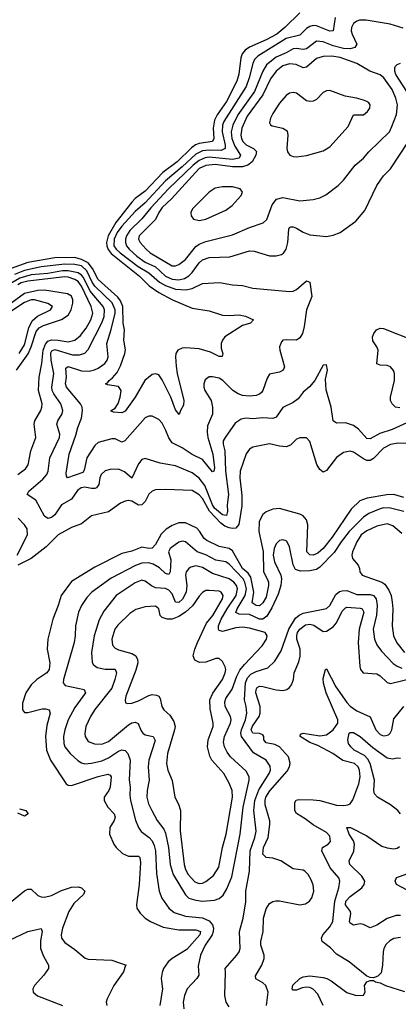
# Model space of a CAD drawing. Header units: inches. Extents: x 884549 to 1028252, y 526810 to 653624.
# Tile 287 of 656: x 932221 to 934478, y 601817 to 607676. Entities that reach past the tile are written whole.
import ezdxf

# ---------------------------------------------------------------- set-up
doc = ezdxf.new("R2010")
doc.units = ezdxf.units.IN
doc.header["$MEASUREMENT"] = 0
doc.layers.add('A9630', color=7, linetype='Continuous')

msp = doc.modelspace()

# ---------------------------------------------------------------- linework, layer by layer
at = {"layer": 'A9630', "color": 5}
for points, elevation in [([(933890, 607717.2), (933802, 607630), (933752.9, 607590), (933690, 607556.6), (933590, 607512.9), (933564.4, 607495.6), (933546.6, 607473.4), (933538.2, 607450), (933527.6, 607352.4), (933514.4, 607310), (933453.7, 607190), (933398.8, 607110), (933382.2, 607077.8), (933374.7, 607030), (933379.2, 606970), (933370, 606950.6), (933290, 606939.7), (933269, 606931), (933245.9, 606914.1), (933159.7, 606830), (933073.4, 606766.6), (932970, 606655.8), (932910, 606612.2), (932890, 606589.6), (932794.9, 606470), (932747.7, 606390), (932738.2, 606350), (932740.1, 606330), (932748.6, 606308.6), (932765.8, 606285.8), (932935.7, 606150), (932993.1, 606093.1), (933050, 606052.4), (933132.7, 606010), (933250, 605960.1), (933350, 605944.8), (933430, 605918.2), (933470, 605915.2), (933530, 605919.1), (933567.2, 605912.8), (933614.4, 605890), (933597.3, 605870), (933550, 605856.1), (933443.2, 605790), (933429.4, 605770), (933422.6, 605750), (933422, 605722), (933432.1, 605687.9), (933428, 605672), (933410, 605671.2), (933357.4, 605697.4), (933290, 605717.9), (933210, 605724.5), (933190, 605722), (933164.7, 605710), (933151.9, 605690), (933149.5, 605670.5), (933154, 605614), (933160.2, 605570), (933199.5, 605410), (933196.6, 605383.4), (933178.9, 605350), (933172.6, 605327.4), (933150, 605354), (933121.3, 605430), (933070, 605534), (933050, 605562.7), (933030, 605569.8), (933010, 605564.5), (932967.3, 605530), (932908.7, 605430), (932850, 605347.6), (932830, 605336.5), (932780.1, 605340.1), (932766.6, 605346.6), (932766, 605350), (932790, 605364.9), (932808, 605392), (932820.7, 605430), (932825.1, 605470), (932810, 605493.3), (932744, 605504), (932733.2, 605510), (932745.1, 605514.9), (932754.3, 605530), (932775, 605545), (932802.3, 605577.7), (932822.6, 605617.4), (932848.5, 605690), (932851.6, 605711.6), (932841.7, 605770), (932846.6, 605830), (932838.2, 605870), (932835.2, 605970), (932822.5, 606002.5), (932805.5, 606025.5), (932690, 606131), (932655.9, 606195.9), (932629.2, 606229.2), (932590, 606250.3), (932550, 606261.6), (932430, 606260.1), (932270, 606231.6), (932170, 606195.9)], 2120), ([(934100.4, 607690), (934089.2, 607610.8), (934070, 607608.3), (933990, 607639.7), (933970, 607641.3), (933950, 607636.7), (933930, 607624.3), (933890, 607583.6), (933810, 607563.7), (933641.1, 607458.9), (933621.4, 607438.6), (933610, 607416.4), (933589.4, 607330), (933570, 607278.5), (933437.6, 607070), (933430.8, 607049.2), (933427.7, 607010), (933446.2, 606930), (933445.2, 606910), (933422.7, 606897.3), (933350, 606899.9), (933310, 606895.9), (933270, 606876.1), (933190, 606801.5), (933090, 606718.4), (932970, 606587.3), (932910, 606534.3), (932830, 606448.7), (932802.7, 606410), (932784.6, 606370), (932783.3, 606330), (932796.1, 606310), (932819.2, 606290), (932928.3, 606208.3), (932990.1, 606170), (933054.6, 606114.6), (933090, 606095.3), (933150, 606073.1), (933211.5, 606068.5), (933250, 606076.9), (933310, 606107.2), (933411.6, 606111.6), (933490, 606098.5), (933550, 606095), (933610, 606079.7), (933830, 606059), (933850, 606061.1), (933870, 606070.3), (933930, 606122), (933950, 606114.8), (933962.4, 606030), (933931, 605950), (933916.6, 605850), (933906.3, 605810), (933890, 605782.3), (933870.1, 605769.9), (933808.5, 605771.5), (933790, 605768.4), (933781.2, 605758.8), (933770.2, 605730), (933770.8, 605710), (933798.5, 605610), (933792, 605590), (933770, 605579.2), (933710, 605567.6), (933696.1, 605543.9), (933670.8, 605470), (933661.7, 605458.3), (933650, 605448), (933630, 605440.2), (933590, 605436.1), (933550, 605439.5), (933523.1, 605450), (933492.1, 605470), (933432, 605530), (933410, 605542.5), (933370, 605551.8), (933350, 605550.9), (933326.6, 605533.4), (933319.1, 605510), (933318.6, 605490), (933324.2, 605470), (933361.4, 605410), (933371.2, 605371.2), (933370, 605329.4), (933341.4, 605258.6), (933337.8, 605222.2), (933341.5, 605190), (933371.4, 605090), (933381.9, 605010), (933377.6, 604990), (933370, 604986.2), (933310, 605058.4), (933250, 605089.9), (933190, 605128.4), (933130, 605157.8), (933110, 605188.3), (933092.7, 605232.7), (933070, 605274.6), (933050, 605297.7), (933010, 605317.4), (932990, 605316.5), (932970, 605307.7), (932848.5, 605170), (932830, 605162.4), (932790, 605181.6), (932770, 605182), (932690, 605160.3), (932670, 605143.5), (932621, 605070), (932605.1, 604994.9), (932597.4, 604982.6), (932506.6, 604950), (932500.3, 604960.3), (932498.5, 604978.5), (932515.7, 605090), (932556.4, 605203.6), (932567.1, 605250), (932590, 605305.3), (932595.5, 605350), (932593, 605370), (932584.2, 605390), (932499.5, 605490), (932495.3, 605510), (932500.8, 605550), (932497.3, 605602.7), (932510, 605612.1), (932590, 605587.6), (932634.7, 605585.3), (932668, 605592), (932690, 605602.1), (932727.8, 605630), (932742.1, 605650), (932748.6, 605670), (932740.6, 605750), (932767, 605833), (932789.4, 605930), (932789.4, 605950), (932772.2, 605992.2), (932669.7, 606089.7), (932653.7, 606113.7), (932621.3, 606181.3), (932590, 606210.8), (932550, 606220.1), (932490, 606220.9), (932350, 606205), (932250, 606184.9), (932190, 606160.8)], 2140), ([(934505.4, 607625.4), (934429.6, 607650), (934286, 607674), (934246.2, 607673.8), (934230, 607668.2), (934210, 607653.5), (934198.4, 607630), (934196.4, 607610), (934201.6, 607590), (934230.2, 607530), (934218, 607510), (934190, 607503.8), (934150, 607505.9), (934090, 607520.4), (934030, 607543.8), (933990, 607549.2), (933930, 607503.6), (933910, 607499.6), (933870, 607505.3), (933850, 607503), (933810, 607478.5), (933750, 607453.1), (933692.7, 607407.3), (933669.8, 607370.2), (933620.7, 607250), (933521.3, 607110), (933490.7, 607049.3), (933482.2, 607010), (933486.1, 606970), (933503.6, 606923.6), (933537.7, 606870), (933528.3, 606851.7), (933490, 606845.3), (933350, 606857.9), (933326, 606854), (933290, 606838.5), (933254.2, 606810), (933107.7, 606670), (933003.1, 606556.9), (932950, 606490.7), (932878.5, 606421.5), (932858, 606390), (932851.5, 606370), (932851.2, 606350), (932858.7, 606330), (932873.8, 606310), (932918.9, 606270), (932970, 606234.2), (933030, 606205.4), (933090, 606149.4), (933130, 606131.5), (933170, 606128.2), (933202.9, 606137.1), (933230, 606152.7), (933250, 606172.1), (933290, 606230.1), (933310, 606247.4), (933350, 606260.9), (933474.3, 606265.7), (933590, 606301.2), (933618.7, 606298.7), (933710, 606272), (933750, 606270.2), (933781.5, 606278.5), (933793.7, 606286.3), (933810, 606310.5), (933818.3, 606350), (933824.8, 606430), (933830, 606440.4), (933837.1, 606442.9), (933850, 606444.4), (933870, 606436.2), (933910, 606412.3), (933950, 606396.1), (934050, 606386.7), (934090, 606394.4), (934130, 606410.4), (934223.3, 606476.7), (934278.8, 606541.2), (934349.9, 606690.1), (934390, 606746.4), (934430, 606788.5), (934533.5, 606946.5)], 2160), ([(934528.6, 607250), (934462.8, 607350), (934456.2, 607370), (934456, 607390), (934460.6, 607399.4), (934470, 607410.7), (934490, 607417.2)], 2160), ([(934550, 605288), (934441.7, 605238.3), (934366.5, 605213.5), (934310, 605182.7), (934290, 605183.7), (934240, 605240), (934210, 605262.2), (934162.2, 605277.8), (934110, 605275.1), (934090, 605289.3), (934076.5, 605370), (934047.2, 605472.8), (934043.7, 605536.3), (934054.7, 605590), (934050, 605622), (934030, 605621.2), (933980.3, 605530), (933947.5, 605492.5), (933910, 605459.2), (933880.4, 605419.6), (933850, 605398.6), (933790, 605368.5), (933749.5, 605310.5), (933730, 605302.8), (933670, 605307), (933610, 605302.1), (933570, 605304.5), (933540.5, 605299.5), (933504.9, 605275.1), (933445.1, 605190), (933434.6, 605170), (933433, 605150), (933442.8, 605110), (933447.6, 604990), (933465, 604850), (933457.5, 604790), (933460.4, 604750), (933453.6, 604726.4), (933430, 604729.9), (933382.2, 604770), (933369.4, 604790), (933324.5, 604904.5), (933290, 604948.5), (933250, 604980.1), (933150, 605021.6), (933057.8, 605037.8), (932970, 605065.3), (932950, 605059.1), (932930, 605034), (932890, 604948.6), (932846.1, 604986.1), (932810, 605001.8), (932760.2, 604999.8), (932730, 604992.6), (932706.9, 604970), (932699.3, 604950), (932693.4, 604910), (932678.2, 604890), (932670, 604886), (932650, 604886.7), (932610, 604894.8), (932587.6, 604890), (932566.2, 604873.8), (932530, 604822.8), (932470, 604789.9), (932430, 604729.9), (932410, 604714.6), (932388.2, 604708.2), (932370, 604722.4), (932317.5, 604817.5), (932266, 604850), (932275.1, 604870), (932358.7, 604941.3), (932382.4, 604970), (932390.4, 604990), (932401.1, 605070), (932459.5, 605190), (932459.9, 605210), (932442, 605270), (932449.1, 605290), (932474, 605330), (932478.3, 605350), (932467, 605390), (932424.1, 605450), (932415.8, 605470), (932413.6, 605490), (932424.1, 605570), (932408.4, 605650), (932406.9, 605693.1), (932413.7, 605706.3), (932430, 605714.6), (932537.1, 605682.9), (932578.2, 605681.8), (932610, 605692.4), (932630, 605714.4), (932710, 605872.6), (932724.8, 605910), (932727.4, 605950), (932718.4, 605970), (932641.6, 606061.6), (932601.7, 606141.7), (932590, 606156.3), (932570, 606170), (932510, 606182.8), (932477.5, 606182.5), (932390, 606166.3), (932290, 606157.4), (932221.7, 606138.3), (932174.6, 606110)], 2160), ([(932210.3, 604969.7), (932255.9, 605004.1), (932271.7, 605028.3), (932288.7, 605110), (932317.2, 605190), (932308.3, 605270), (932311.6, 605290), (932347.2, 605350), (932353.9, 605370), (932354.4, 605390), (932333.5, 605470), (932337, 605550), (932354.2, 605630), (932361.7, 605710), (932374.4, 605745.6), (932390, 605763.1), (932410, 605770.6), (932449.8, 605769.8), (932510, 605758.6), (932550.8, 605769.2), (932583.2, 605796.8), (932618.4, 605841.6), (932645.7, 605890), (932656.8, 605930), (932647, 605970), (932590.2, 606090.2), (932570, 606117.7), (932550, 606131.1), (932510, 606144.9), (932490, 606146.2), (932270, 606121.4), (932230, 606110.4), (932210, 606099.2)], 2180), ([(932202.7, 605590), (932271.2, 605688.8), (932289.6, 605730), (932319.6, 605820.4), (932337.6, 605842.4), (932362.6, 605857.4), (932470, 605892.8), (932510, 605917.5), (932528.8, 605950), (932538.3, 605990), (932538.4, 606010), (932530, 606031.4), (932505.5, 606045.5), (932370, 606066.6), (932330, 606065.8), (932250, 606047.6), (932116.2, 605950)], 2220), ([(932218.9, 605690), (932250, 605741.3), (932276.6, 605843.4), (932294.9, 605885.1), (932328.2, 605911.8), (932406, 605950), (932416.9, 605970), (932388.5, 605988.5), (932310, 606009.4), (932290, 606009.1), (932250, 605992.6), (932150, 605927.5)], 2240), ([(934486.8, 605366.8), (934461.2, 605370), (934440.9, 605390), (934431.8, 605410), (934431.3, 605430), (934454.3, 605530), (934454.7, 605570), (934449.7, 605589.7), (934430, 605611.1), (934410, 605618), (934370, 605619.7), (934348.5, 605628.5), (934357.2, 605710), (934349.7, 605730), (934326.1, 605766.1), (934323.2, 605790), (934330.8, 605810), (934348.4, 605831.6), (934370, 605839.8), (934390, 605838.8), (934570, 605766.7)], 2140), ([(934530, 605154.3), (934476.4, 605156.4), (934430, 605149.3), (934390, 605126.4), (934330, 605064.7), (934310, 605053.3), (934290, 605053.2), (934270, 605063), (934210, 605103.7), (934190, 605109), (934150, 605101.8), (934110, 605071.4), (934050, 604993.1), (934030, 604984.8), (934010, 605000.4), (933992.6, 605030), (933950, 605167.3), (933930, 605188), (933890, 605188.3), (933870, 605180.5), (933834.7, 605145.3), (933810, 605134.6), (933770, 605138.1), (933710, 605152.7), (933610, 605132.1), (933590, 605121.5), (933570, 605092.6), (933535.1, 604990), (933534.1, 604950), (933545.2, 604845.2), (933544.1, 604784.1), (933526.7, 604673.3), (933509.4, 604650.6), (933490, 604648.1), (933470, 604653.2), (933443.1, 604663.1), (933419.4, 604679.4), (933351.9, 604751.9), (933310, 604826.3), (933290, 604849.9), (933250, 604874.6), (933090, 604881.6), (933030, 604877.8), (933010, 604870.7), (932990, 604852.7), (932968.8, 604810), (932950, 604789.9), (932930, 604787.3), (932890, 604810.6), (932870, 604814.5), (932850, 604811.6), (932821.3, 604798.7), (932750, 604747.3), (932650, 604724.8), (932590, 604676.5), (932530, 604654), (932450, 604611.6), (932379.7, 604540.3), (932290, 604469.1), (932210, 604429.8)], 2180), ([(934510, 604833.8), (934450, 604850.9), (934409.3, 604849.3), (934290.9, 604829.1), (934247.2, 604812.8), (934196.7, 604763.3), (934082.5, 604597.5), (934028.8, 604530), (933997.5, 604502.5), (933970, 604490.6), (933950, 604491.2), (933932.6, 604510), (933937.6, 604670), (933930, 604699.8), (933910, 604723.1), (933890, 604733.5), (933770, 604767.8), (933730, 604763.7), (933690, 604747), (933670, 604732.2), (933648.4, 604690), (933645.5, 604630), (933671.6, 604511.6), (933674, 604390), (933696.3, 604350), (933703.3, 604330), (933704.1, 604310), (933690, 604240.3), (933670, 604206.1), (933650, 604188.1), (933630, 604190.8), (933607, 604207), (933616.3, 604270), (933599.3, 604359.3), (933582.2, 604382.2), (933548.8, 604410), (933490, 604515), (933470, 604529.9), (933410, 604540.5), (933336.3, 604576.3), (933320.7, 604590), (933293.1, 604633.1), (933276.3, 604650), (933210, 604682.7), (933170, 604682.9), (933130, 604667.1), (933094.4, 604645.6), (933064.9, 604615.1), (933030, 604554.2), (933010, 604531.9), (932990, 604529.9), (932950, 604537.5), (932890, 604514.5), (932830, 604499), (932670, 604419.1), (932530, 604332.9), (932468.7, 604250), (932450.9, 604190), (932419, 604110), (932388.7, 603990), (932384.2, 603930), (932402, 603850), (932396.1, 603810), (932383, 603790), (932324.2, 603750), (932290, 603718.6), (932258.6, 603670), (932238.8, 603610), (932237.7, 603570), (932250, 603553.7), (932270, 603554.2), (932354.7, 603574.7), (932376, 603576), (932397.4, 603570), (932402.3, 603550), (932383, 603477), (932374.6, 603410), (932380.6, 603330), (932404.8, 603270), (932498.3, 603130), (932510, 603121.6), (932530, 603118.7), (932690, 603172.9), (932747.4, 603187.4), (932760.7, 603180.7), (932766.7, 603170), (932760.4, 603110), (932752.1, 603090), (932725, 603050), (932724.2, 603030), (932746.3, 602990), (932784.6, 602950), (932790.1, 602930), (932784, 602910), (932757.7, 602870), (932755.9, 602830), (932782.7, 602770), (932796.9, 602750), (932834.5, 602714.5), (932870, 602698.8), (932930, 602699.3), (932937.3, 602690), (932941.6, 602661.6), (932932.5, 602530), (932916.5, 602410), (932920.2, 602390), (932939.3, 602359.3), (932968.9, 602330), (933000.3, 602310), (933075.7, 602275.7), (933170, 602259.5), (933270, 602260.2), (933298.6, 602250), (933295.3, 602230), (933217.1, 602142.9), (933130.2, 602090), (933107.1, 602070), (933079.1, 602030), (933070, 602006.6), (933064, 601970), (933072.7, 601910), (933056.8, 601810)], 2220), ([(934510, 604749), (934430, 604768.7), (934390, 604771.3), (934370, 604766.3), (934302.5, 604737.5), (934270, 604715.9), (934185.1, 604630), (934137, 604570), (934094.5, 604505.5), (934010, 604417.8), (933990, 604405.2), (933950, 604396.7), (933894.8, 604394.8), (933865.6, 604405.6), (933851.4, 604431.4), (933830, 604539.5), (933814.8, 604570), (933810, 604575.4), (933790, 604581), (933770, 604576.8), (933761.7, 604570), (933750, 604558.3), (933736.8, 604530), (933731.3, 604490), (933740.6, 604450), (933777.1, 604370), (933781.7, 604350), (933777.9, 604310), (933761.7, 604258.3), (933724.2, 604175.8), (933693.9, 604126.1), (933670, 604109.7), (933650, 604109.2), (933590, 604137.1), (933530, 604139.5), (933509.6, 604149.6), (933516.3, 604170), (933564, 604250), (933572.3, 604290), (933562.3, 604330), (933552.1, 604350), (933470, 604435.8), (933450, 604449.4), (933390, 604460.8), (933330, 604491.2), (933279.3, 604510), (933210, 604568.7), (933190, 604572.9), (933170, 604567), (933117.6, 604530), (933108.2, 604510), (933121.5, 604461.5), (933117.1, 604390), (933110, 604374.7), (933090, 604380.6), (933054.5, 604414.5), (933017, 604437), (932990, 604444.9), (932950, 604442.8), (932911.3, 604428.7), (932766.3, 604353.7), (932652.1, 604270), (932621.7, 604238.3), (932589.4, 604190), (932572.1, 604150), (932554.6, 604070), (932552.8, 604010), (932545.6, 603970), (932481.6, 603750), (932479.7, 603730), (932493.4, 603713.4), (932605.5, 603690), (932614.2, 603670), (932550, 603582.9), (932510.5, 603509.5), (932490.7, 603450), (932482.9, 603410), (932483.9, 603370), (932490.9, 603350), (932522.2, 603310), (932567.4, 603267.4), (932590, 603253.9), (932610, 603248.9), (932650, 603252.2), (932710, 603266.2), (932750, 603284.2), (932810, 603324.3), (932830, 603331.6), (932850, 603327.1), (932866.4, 603310), (932878.9, 603270), (932873.9, 603153.9), (932880.1, 603110), (932878.1, 603061.9), (932882, 603030), (932912.2, 602912.2), (932929, 602869), (932946.2, 602846.2), (932993.9, 602810), (933010.1, 602790), (933022.1, 602762.1), (933029.7, 602729.7), (933036.3, 602596.3), (933052.6, 602490), (933067.8, 602447.8), (933109.2, 602389.2), (933142.5, 602362.5), (933210, 602340.7), (933311.6, 602331.6), (933350, 602314.2), (933370.1, 602290), (933375.5, 602270), (933374.7, 602250), (933367.5, 602230), (933325.7, 602170), (933299.7, 602110), (933284.4, 602044.4), (933288.9, 601990), (933276.5, 601970), (933220.2, 601910), (933204, 601870), (933195.3, 601830), (933199.3, 601790)], 2240), ([(932206.6, 604490), (932268.1, 604610), (932266, 604646), (932250, 604669.6), (932211.5, 604710)], 2180), ([(934498.2, 604618.2), (934445.4, 604665.4), (934410, 604675.5), (934350, 604661.7), (934290, 604635.7), (934256.4, 604610), (934230.5, 604570), (934203.6, 604510), (934199.6, 604490), (934204.4, 604470), (934239, 604430), (934247, 604410), (934248.2, 604390), (934262, 604370), (934379.1, 604330), (934397, 604317), (934421.5, 604281.5), (934434.2, 604250), (934441.1, 604210), (934444.6, 604170), (934441, 604070), (934449.1, 604010), (934467.8, 603967.8), (934514.7, 603910)], 2260), ([(933470, 601802.8), (933452.2, 601830), (933443.4, 601870), (933448.3, 602008.3), (933445.6, 602030), (933515, 602110), (933529, 602130), (933534.5, 602150), (933530.5, 602250), (933553.9, 602330), (933567.9, 602427.9), (933568.5, 602490), (933590.4, 602610), (933593.8, 602730), (933621.9, 602810), (933630, 602846.8), (933615.9, 602970), (933622.5, 603030), (933646.8, 603093.2), (933708.8, 603190), (933716, 603210), (933714.1, 603234.1), (933690.7, 603270), (933613.8, 603313.8), (933543.2, 603410), (933539.6, 603430), (933543.5, 603450), (933566.4, 603510), (933574.6, 603550), (933571.7, 603590), (933560.8, 603630), (933567.4, 603730), (933579.4, 603760.6), (933598.6, 603781.4), (933630, 603797.7), (933700, 603820), (933740.7, 603859.3), (933780.2, 603919.8), (933824.3, 604050), (933865, 604115), (933886.7, 604133.3), (933910, 604143.8), (934050, 604172.6), (934070, 604191.3), (934105.1, 604254.9), (934127.1, 604272.9), (934142, 604278), (934170, 604279.7), (934230, 604255.7), (934310, 604256), (934329.3, 604249.3), (934345, 604230), (934351.7, 604190), (934347.1, 604132.9), (934328.2, 604050), (934336.2, 603990), (934350, 603957.3), (934377.8, 603917.8), (934446.2, 603846.2), (934470, 603828.4), (934497.7, 603817.7)], 2240), ([(933692.3, 601810), (933701.5, 601890), (933688.9, 601928.9), (933670, 601945.3), (933627.8, 601967.8), (933625.9, 601985.9), (933663.7, 602050), (933678.2, 602090), (933677.7, 602110), (933659.1, 602170), (933658, 602190), (933671.2, 602250), (933673.4, 602330), (933690, 602386), (933710, 602417.6), (933730, 602429.2), (933747.4, 602432.6), (933770, 602432.1), (933890, 602408.3), (933925.3, 602414.7), (933949.2, 602430.8), (933962.9, 602450), (933973.3, 602490), (933969.1, 602529.1), (933958.4, 602558.4), (933939.5, 602590), (933919.8, 602610), (933910, 602615.3), (933850, 602624.2), (933777.4, 602670), (933730, 602687.6), (933690, 602691.2), (933670.6, 602710), (933675.1, 602750), (933702.5, 602810), (933712.5, 602887.5), (933710.9, 602909.1), (933684.4, 603004.4), (933683.8, 603030), (933688.9, 603050), (933712.5, 603087.5), (933815.3, 603204.7), (933828.2, 603230), (933832.7, 603252.7), (933822.3, 603290), (933770, 603349.9), (933742.6, 603362.6), (933690, 603372.7), (933675.8, 603390), (933676.7, 603410), (933670, 603420.7), (933650, 603428), (933610.3, 603430.3), (933600.9, 603450), (933608.3, 603471.7), (933647.9, 603530), (933653.9, 603550), (933653.3, 603590), (933628.9, 603670), (933629.6, 603690.4), (933636.7, 603703.3), (933649.9, 603710.1), (933670, 603708.3), (933750, 603688.4), (933790, 603684.8), (933813, 603690), (933830, 603702.7), (933840.8, 603719.2), (933852, 603750), (933857.2, 603790), (933884.1, 603855.9), (933891.9, 603888.1), (933892.3, 603930), (933873.7, 603990), (933872.3, 604010), (933877.4, 604030), (933890, 604048.7), (933925.1, 604074.9), (933950, 604079.7), (933974.1, 604074.1), (934030, 604036.1), (934050, 604036.8), (934090, 604063.1), (934110, 604087.3), (934142.9, 604157.1), (934163, 604177), (934170, 604179.9), (934250, 604175), (934261.2, 604170), (934271.3, 604150), (934243.4, 604050), (934237.6, 603970), (934248, 603828), (934253, 603810), (934268.9, 603790), (934350, 603784.1), (934370, 603771.6), (934410, 603731.6), (934430, 603726.6), (934570, 603759)], 2220), ([(934490, 602215.4), (934451.5, 602208.5), (934426.1, 602193.9), (934405.7, 602174.3), (934391.9, 602150), (934386.7, 602130), (934383.5, 602050), (934375.6, 602004.4), (934355.8, 601984.2), (934330, 601975.1), (934310, 601976), (934290, 601984), (934184, 602070), (934110, 602116.4), (934073.1, 602153.1), (934023.9, 602190), (934018.9, 602210), (934027.6, 602230), (934070, 602277.4), (934087.3, 602310), (934099.8, 602430), (934123.1, 602510), (934129.9, 602550), (934123.4, 602570), (934072, 602630), (934022.7, 602730), (934024.8, 602750), (934059.7, 602770), (934073.1, 602786.9), (934070, 602816.9), (934050, 602839), (933970, 602884.3), (933921.8, 602921.8), (933871.7, 602951.7), (933860.9, 602970), (933861, 603019), (933867.8, 603032.2), (933883.9, 603036.1), (933970, 603034.5), (934010, 603030.1), (934110, 603002.8), (934150, 602999.8), (934176.2, 603003.8), (934190, 603010.2), (934206.4, 603033.6), (934242.1, 603130), (934251.1, 603170), (934247, 603210), (934237.9, 603230), (934216.2, 603250), (934147.6, 603267.6), (934087.1, 603310), (933997.2, 603357.2), (933950, 603374.5), (933892.2, 603410), (933894.9, 603425.1), (933910, 603431.2), (934010, 603415.2), (934050, 603421.6), (934089.2, 603450), (934116.1, 603490), (934117.2, 603510), (934048.1, 603670), (934031, 603729), (934030, 603755.5), (934044, 603810), (934050, 603813.4), (934106.1, 603706.1), (934170, 603612.4), (934190, 603591.8), (934230, 603563.2), (934310, 603527.1), (934343.1, 603450), (934370, 603423.4), (934390, 603415.6), (934403.8, 603416.2), (934418.8, 603421.2), (934429.2, 603430.8), (934439.3, 603450), (934450, 603516), (934510, 603590.1)], 2180), ([(934490.9, 602950.9), (934474.4, 602970), (934430, 603004.1), (934353.3, 603050), (934335.3, 603070), (934330.6, 603090), (934335.2, 603150), (934310.4, 603250), (934296.3, 603276.3), (934276.9, 603296.9), (934214.8, 603330), (934194, 603350), (934181, 603370), (934176.4, 603390), (934184.1, 603430), (934190, 603435.2), (934210, 603435), (934250, 603411.3), (934325.8, 603345.8), (934410, 603284.4), (934442.9, 603277.1), (934470, 603283.7), (934490, 603281.7)], 2160), ([(932221, 602981), (932257.6, 602970), (932272.2, 602950), (932250, 602937.6), (932210, 602955.1)], 2180), ([(934490, 602346), (934465.6, 602345.6), (934410, 602328.6), (934350, 602288.4), (934310, 602272.6), (934270, 602292.4), (934250, 602295.1), (934210, 602287.9), (934190, 602299.6), (934186.9, 602310), (934194.7, 602354.7), (934191.6, 602370), (934163.2, 602410), (934164.3, 602430), (934190, 602458.6), (934259.8, 602510), (934274.5, 602530), (934278.2, 602550), (934259.7, 602579.7), (934188.3, 602650), (934184.8, 602670), (934212.2, 602727.8), (934216.2, 602770), (934210.6, 602790.6), (934185.2, 602830), (934169.8, 602870.2), (934193, 602870), (934290, 602819.8), (934379.2, 602759.2), (934410, 602748.4), (934450, 602743), (934470, 602747.2), (934484, 602756)], 2160), ([(934530, 602496.4), (934466, 602530), (934459.1, 602550), (934467.5, 602572.5), (934530, 602593.4)], 2140), ([(932130, 602395.9), (932250, 602492.3), (932270, 602503.2), (932290, 602503.1), (932330, 602464.9), (932350, 602457.1), (932370, 602455.5), (932410, 602463.7), (932470, 602495), (932530, 602515), (932570, 602516), (932590, 602510.2), (932610.2, 602490.2), (932601.2, 602470), (932543.8, 602416.2), (932515.2, 602370), (932477, 602270), (932468.7, 602230), (932471.5, 602210), (932490, 602184.9), (932550, 602142.3), (932611, 602091), (932630, 602085.2), (932770, 602078.9), (932856, 602050), (932851.5, 602048.5), (932840.1, 602010), (932781.8, 601930), (932742.5, 601850), (932736.8, 601830), (932740.6, 601810)], 2180), ([(932161.3, 602198.7), (932270, 602250.3), (932350, 602267.3), (932355.8, 602250), (932345, 602195), (932346.4, 602150), (932363.6, 602103.6), (932393.1, 602050), (932392.9, 602030), (932365.5, 601990), (932308.9, 601930), (932300.3, 601910), (932302.6, 601890), (932327.5, 601867.5), (932477.3, 601810)], 2160), ([(934030, 601809.5), (933997.1, 601877.1), (933970, 601907), (933950, 601916.8), (933930, 601919.6), (933904.5, 601915.5), (933870, 601901.9), (933850, 601901.2), (933844.1, 601910), (933848.9, 601931.1), (933890.6, 601970), (933910, 601980.8), (933950, 601987.1), (934030, 601977.5), (934050.8, 601970.8), (934076.7, 601956.7), (934170, 601888), (934226.8, 601870), (934270, 601870.8), (934279.6, 601890), (934275.1, 601930), (934290, 601951.3), (934310, 601958), (934330, 601958), (934342, 601950), (934370, 601944.2), (934400.7, 601930), (934513.4, 601893.4)], 2180)]:
    msp.add_lwpolyline(points, dxfattribs=dict(at, elevation=elevation))
for points, elevation in [([(934080.9, 607459.1), (934030, 607457.5), (933990, 607445.5), (933930, 607393), (933910, 607390.4), (933868.4, 607410), (933830, 607414.7), (933790, 607401.5), (933750, 607370.4), (933715.8, 607324.2), (933669.8, 607230), (933577.5, 607102.5), (933544.6, 607030), (933539.5, 606990), (933542.6, 606970), (933551.5, 606951.5), (933571, 606931), (933614.2, 606910), (933631.5, 606891.5), (933628.5, 606870), (933606.7, 606830), (933581.3, 606810), (933550, 606801.4), (933490, 606801.6), (933385.6, 606814.4), (933330, 606808.6), (933290.1, 606790), (933125, 606610), (933070, 606559), (933050.1, 606530), (933030, 606487.3), (932934.2, 606390), (932929, 606370), (932939.7, 606350), (932974.7, 606310), (932998.9, 606290), (933130, 606212.2), (933150, 606211.2), (933170, 606219.4), (933210, 606248.9), (933270, 606326.9), (933290, 606339.7), (933330, 606356.1), (933490, 606396.9), (933590, 606440.4), (933672, 606468), (933693.1, 606486.9), (933725.6, 606574.4), (933752.3, 606607.7), (933790, 606617.5), (933890, 606598.4), (933970, 606605.6), (934010, 606616.5), (934046.2, 606633.8), (934118.8, 606690), (934150, 606721.3), (934220.7, 606810), (934270, 606852.8), (934302, 606890), (934424.5, 607010), (934439.6, 607040.4), (934467.4, 607112.6), (934471.9, 607170), (934462, 607210), (934440.3, 607260.3), (934390.9, 607330.9), (934370, 607348.1), (934308.4, 607370), (934230, 607416.3), (934130, 607451.4)], 2180), ([(934070, 607255.9), (934050, 607253.9), (934030, 607242.4), (933990, 607201.3), (933970, 607192.4), (933951, 607190), (933930, 607193.3), (933870, 607239.3), (933850, 607242.9), (933830, 607238.3), (933810, 607224.9), (933770, 607180.2), (933730, 607119.1), (933715.2, 607090), (933710, 607063), (933715.8, 607050), (933724.8, 607044.8), (933790.1, 607030.1), (933814.2, 607014.2), (933819.9, 606990), (933813.7, 606910), (933817.8, 606890), (933830.2, 606870.2), (933850, 606861.6), (933870, 606860.2), (933930, 606867.5), (934030, 606896.4), (934070, 606920.7), (934179, 607041), (934210, 607110.3), (934270, 607110.1), (934294.7, 607130), (934307, 607150), (934309.8, 607169.8), (934300.9, 607180.9), (934290.3, 607190.3), (934270, 607197.2), (934229.2, 607210), (934160.5, 607220.5)], 2220), ([(933430, 606681.2), (933387, 606673), (933351.1, 606650), (933252, 606550), (933242, 606530), (933242.7, 606510), (933256.5, 606490), (933290, 606481.6), (933330, 606488.5), (933450, 606543.6), (933487, 606570), (933542, 606630), (933548.5, 606650), (933535.8, 606670), (933490, 606681.1)], 2220), ([(933270, 604426.3), (933241, 604419), (933229.1, 604410.9), (933214.3, 604390), (933209.3, 604370), (933218, 604310), (933213.8, 604270), (933192.5, 604227.5), (933170, 604208.4), (933149.9, 604209.9), (933130, 604259.4), (933110, 604281.8), (933090, 604290.7), (933030, 604296.2), (933006.5, 604306.5), (932970, 604335.8), (932950, 604340.2), (932910, 604325.2), (932796.9, 604250), (932722.5, 604157.5), (932695.6, 604104.4), (932666.1, 604010), (932648.8, 603910), (932653.7, 603853.7), (932660.2, 603840.2), (932682.3, 603822.3), (932730, 603810.7), (932790, 603811.8), (932797.4, 603790), (932789.1, 603750), (932770, 603698.4), (932670, 603571.6), (932643.5, 603530), (932615.1, 603470), (932608.9, 603428.9), (932610.9, 603410), (932630, 603381.1), (932666.9, 603366.9), (932710, 603365.8), (932750, 603381.7), (932870, 603479.6), (932890, 603491.8), (932910, 603497.1), (932927.2, 603487.2), (932944.6, 603444.6), (932955.3, 603430), (932970, 603420.7), (933017, 603410), (933027.7, 603387.7), (932990.7, 603270), (932987.8, 603230), (932992.7, 603150), (932980.6, 603090), (932978.4, 603050), (932988.1, 603010), (933008, 602970), (933041, 602910), (933079.4, 602859.4), (933090, 602836), (933108.1, 602750), (933118.7, 602650), (933135.8, 602590), (933208.8, 602468.8), (933228.9, 602448.9), (933270, 602436), (933310, 602431.6), (933382.6, 602437.4), (933410, 602446.9), (933432.9, 602467.1), (933455.8, 602504.2), (933484.9, 602575.1), (933535.8, 602830), (933553.1, 602990), (933589.4, 603150), (933588, 603170), (933570, 603204.5), (933478.3, 603290), (933457.7, 603317.7), (933441.3, 603350), (933436.7, 603376.7), (933440.9, 603410), (933478.4, 603490), (933481.9, 603510), (933478.3, 603530), (933445.8, 603590), (933443.8, 603616.2), (933450, 603636), (933486.7, 603693.3), (933515.4, 603770), (933533.8, 603806.2), (933560, 603840), (933666, 603950), (933691.3, 603990), (933695.5, 604010), (933684.5, 604030), (933590, 604055.2), (933550, 604061.3), (933510, 604057.7), (933430, 604035.7), (933410, 604042.2), (933405.4, 604050), (933405.8, 604070), (933422.8, 604110), (933456.8, 604170), (933511.4, 604250), (933519.8, 604290), (933513.9, 604310), (933496.9, 604330), (933468.9, 604348.9), (933370, 604380.8), (933310, 604417.2)], 2260), ([(933350, 604280.5), (933330, 604279.1), (933310, 604267.6), (933290, 604245.4), (933252, 604188), (933210, 604150.3), (933170, 604124.9), (933130, 604109.9), (933100.9, 604110), (933070, 604119.9), (933059.1, 604130), (933049.8, 604170), (933030, 604185.5), (932970, 604183.4), (932914, 604166), (932878.1, 604141.9), (932805.7, 604074.3), (932789, 604050), (932770.1, 603990), (932774.3, 603954.3), (932790, 603936.2), (932810, 603925.8), (932890, 603903.9), (932913.6, 603890), (932923.8, 603870), (932924.5, 603850), (932914.1, 603805.9), (932853.4, 603650), (932849.2, 603629.2), (932851.9, 603611.9), (932866.4, 603606.4), (932890, 603608.7), (932930, 603622.6), (932990, 603655.5), (933010, 603660.2), (933037.4, 603657.4), (933050.1, 603650.1), (933057.6, 603637.6), (933069.2, 603590), (933080.2, 603570), (933116.8, 603536.8), (933140.6, 603500.6), (933147, 603470), (933144.7, 603450), (933101.9, 603310), (933095.8, 603250), (933103.5, 603210), (933129.6, 603149.6), (933145, 603050), (933167.2, 603007.2), (933179.9, 602970), (933178.5, 602850), (933201.8, 602650), (933210, 602620.2), (933224.9, 602590), (933265.6, 602545.6), (933290, 602535.9), (933310, 602538.4), (933330, 602547.7), (933376.1, 602583.9), (933407.4, 602632.6), (933429.6, 602750), (933451.2, 602828.8), (933488.9, 603050), (933486.5, 603090), (933470, 603133.1), (933437.6, 603190), (933365.7, 603270), (933354, 603294), (933339.5, 603350), (933344.2, 603390), (933374.2, 603470), (933373.9, 603490), (933355.7, 603575.7), (933355.3, 603630), (933371.9, 603668.1), (933430, 603750.3), (933445.4, 603790), (933448.9, 603810), (933446.2, 603826.2), (933430, 603857.6), (933410, 603874.3), (933390, 603874.8), (933330, 603853), (933292, 603852), (933264.9, 603864.9), (933254.7, 603890), (933264.3, 603930), (933280.3, 603970), (933334.9, 604085.1), (933371.7, 604130), (933429.3, 604230), (933432.9, 604250), (933421.1, 604270), (933410, 604275.8)], 2280)]:
    msp.add_lwpolyline(points, close=True, dxfattribs=dict(at, elevation=elevation))

doc.saveas('drawing.dxf')
